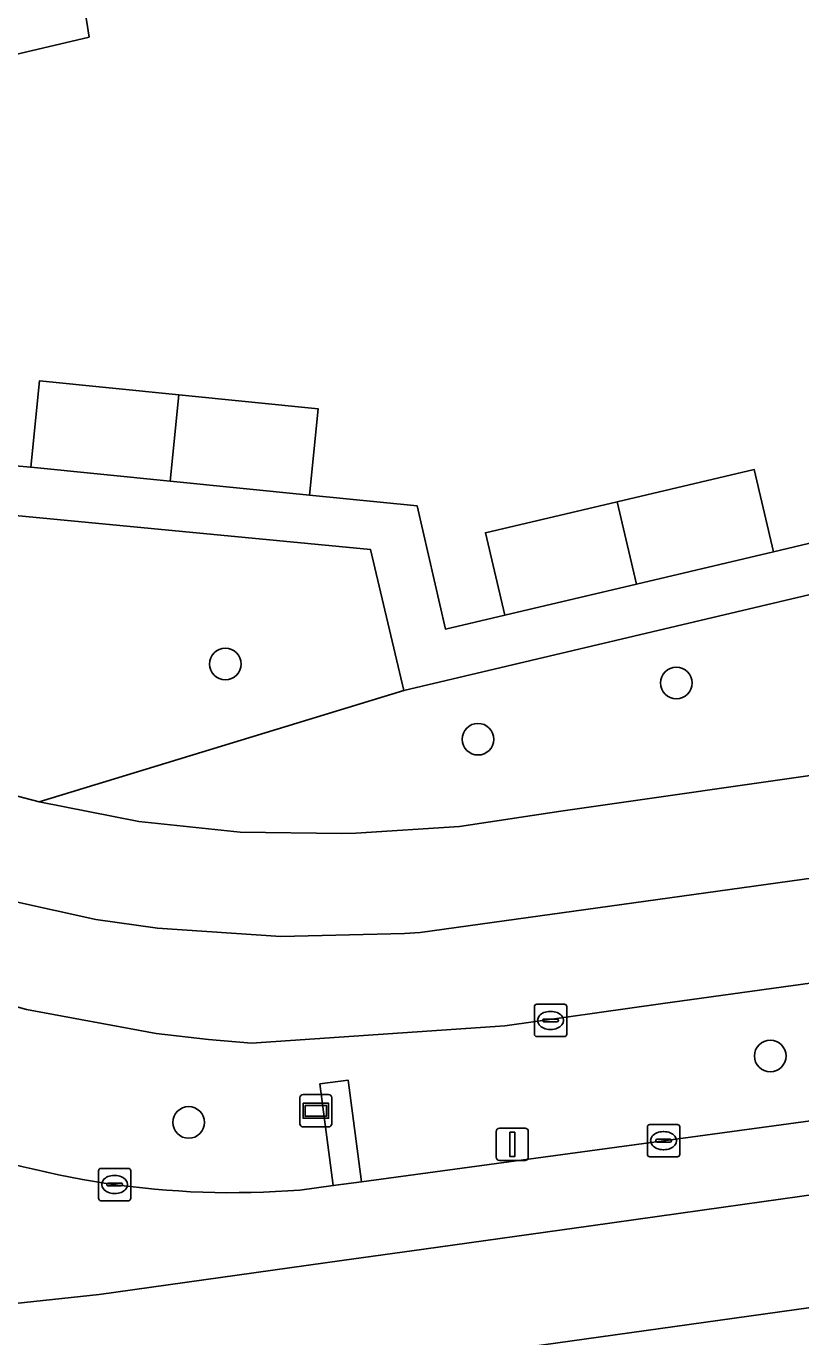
# Model space of a CAD drawing. Extents: x 157793 to 159380, y 380877 to 382313.
# Drawn here: x 158791.04 to 158815, y 381180.13 to 381220.7 of the extents above; entities that cross this region are included whole.
import ezdxf

# ---------------------------------------------------------------- set-up
doc = ezdxf.new("R2010")
doc.units = 0
for name, color, linetype in [('IMGEO_Berm_groen', 7, 'Continuous'), ('IMGEO_Boom', 7, 'Continuous'), ('IMGEO_Erf', 7, 'Continuous'), ('IMGEO_Fietspad_gesloten', 7, 'Continuous'), ('IMGEO_Groenvoorziening', 7, 'Continuous'), ('IMGEO_Kolk', 7, 'Continuous'), ('IMGEO_Lichtmast', 7, 'Continuous'), ('IMGEO_Pand', 7, 'Continuous'), ('IMGEO_Reclamebord', 7, 'Continuous'), ('IMGEO_Rijbaan_regionaal_gesloten', 7, 'Continuous'), ('IMGEO_Voetpad_open', 7, 'Continuous')]:
    doc.layers.add(name, color=color, linetype=linetype)

msp = doc.modelspace()

# ---------------------------------------------------------------- linework, layer by layer
at = {"layer": 'IMGEO_Berm_groen'}
for points in [[(158971.005, 381211.153), (158952.66, 381208.373), (158920.571, 381203.871), (158901.797, 381201.237), (158895.399, 381200.4), (158892.806, 381200.197), (158891.056, 381200.197), (158887.803, 381200.421), (158881.07, 381200.287), (158877.755, 381199.799), (158854.436, 381196.588), (158828.205, 381192.858), (158810.658, 381190.439), (158805.845, 381189.756), (158798.009, 381189.217), (158796.674, 381189.332), (158795.055, 381189.525), (158791.048, 381190.261), (158787.123, 381191.351)], [(158799.505, 381184.675), (158800.538, 381184.815), (158800.125, 381187.96), (158800.999, 381188.08), (158801.408, 381184.933), (158810.754, 381186.203), (158830.095, 381188.824), (158833.335, 381189.279), (158837.466, 381189.778), (158844.332, 381190.11), (158856.859, 381190.504), (158863.911, 381191.153), (158874.075, 381192.567), (158882.685, 381193.726), (158905.054, 381196.934), (158929.572, 381200.277)]]:
    msp.add_lwpolyline(points, dxfattribs=at)
msp.add_arc((158797.42, 381211.061), 26.468, 248.5265, 274.5176, dxfattribs=at)
at = {"layer": 'IMGEO_Boom'}
for centre in [(158797.201, 381200.954), (158811.15, 381200.371), (158805.015, 381198.629), (158814.056, 381188.826), (158796.068, 381186.767)]:
    msp.add_circle(centre, 0.489, dxfattribs=at)
at = {"layer": 'IMGEO_Erf'}
for points in [[(158792.9, 381220.881), (158792.984, 381220.36), (158786.802, 381218.905)], [(158786.65, 381207.443), (158791.18, 381207.047), (158791.448, 381209.72), (158795.76, 381209.288), (158800.071, 381208.856), (158799.803, 381206.184), (158803.137, 381205.851), (158804.007, 381202.038), (158805.845, 381202.472), (158805.245, 381205.019), (158809.322, 381205.978), (158813.563, 381206.975), (158814.163, 381204.429), (158816.282, 381204.93)]]:
    msp.add_lwpolyline(points, dxfattribs=at)
at = {"layer": 'IMGEO_Fietspad_gesloten'}
for points in [[(158965.414, 381213.254), (158939.847, 381209.752), (158914.554, 381206.316), (158897.41, 381203.917), (158896.062, 381203.731), (158893.859, 381203.456), (158891.536, 381203.371), (158884.454, 381203.54), (158880.14, 381203.322), (158877.182, 381202.947), (158861.023, 381200.694), (158841.634, 381197.934), (158819.422, 381194.89), (158803.227, 381192.651), (158802.74, 381192.615), (158798.916, 381192.527), (158795.099, 381192.78), (158793.19, 381193.049), (158790.681, 381193.605)], [(158787.123, 381191.351), (158791.048, 381190.261), (158795.055, 381189.525), (158796.674, 381189.332), (158798.009, 381189.217), (158805.845, 381189.756), (158810.658, 381190.439), (158828.205, 381192.858), (158854.436, 381196.588), (158877.755, 381199.799), (158881.07, 381200.287), (158887.803, 381200.421), (158891.056, 381200.197), (158892.806, 381200.197), (158895.399, 381200.4), (158901.797, 381201.237), (158920.571, 381203.871), (158952.66, 381208.373), (158971.005, 381211.153)]]:
    msp.add_lwpolyline(points, dxfattribs=at)
at = {"layer": 'IMGEO_Groenvoorziening'}
for points in [[(158801.687, 381204.501), (158775.291, 381207.029), (158775.064, 381205.815), (158774.58, 381204.68), (158774.223, 381203.771), (158774.124, 381202.799), (158776.704, 381202.032), (158782.053, 381200.026), (158786.149, 381198.309), (158790.383, 381196.964), (158791.44, 381196.692), (158802.719, 381200.132)], [(158833.754, 381200.143), (158834.012, 381200.178), (158833.634, 381203.133), (158831.311, 381202.783), (158824.928, 381201.8), (158824.223, 381204.827), (158824.065, 381205.178), (158802.719, 381200.132), (158791.44, 381196.692), (158794.528, 381196.085), (158797.659, 381195.756), (158800.806, 381195.709), (158801.234, 381195.724), (158804.443, 381195.923), (158807.579, 381196.4)]]:
    msp.add_lwpolyline(points, close=True, dxfattribs=at)
at = {"layer": 'IMGEO_Kolk'}
for p, q in [((158806.761, 381189.499), (158806.761, 381190.351)), ((158806.836, 381190.425), (158807.688, 381190.425)), ((158807.249, 381190.205), (158807.274, 381190.205)), ((158807.762, 381190.351), (158807.762, 381189.499)), ((158807.02, 381189.919), (158807.02, 381189.931)), ((158807.458, 381189.882), (158807.06, 381189.882)), ((158807.063, 381189.968), (158807.461, 381189.968)), ((158807.504, 381189.931), (158807.504, 381189.919)), ((158807.688, 381189.425), (158806.836, 381189.425)), ((158807.272, 381189.645), (158807.247, 381189.645)), ((158810.257, 381185.778), (158810.257, 381186.63)), ((158810.332, 381186.704), (158811.184, 381186.704)), ((158811.258, 381186.63), (158811.258, 381185.778)), ((158810.516, 381186.198), (158810.516, 381186.21)), ((158810.954, 381186.161), (158810.556, 381186.161)), ((158810.559, 381186.247), (158810.957, 381186.247)), ((158810.745, 381186.484), (158810.77, 381186.484)), ((158811, 381186.21), (158811, 381186.198)), ((158810.768, 381185.924), (158810.743, 381185.924)), ((158793.35, 381185.346), (158794.202, 381185.346)), ((158811.184, 381185.704), (158810.332, 381185.704)), ((158793.275, 381184.42), (158793.275, 381185.272)), ((158793.763, 381185.126), (158793.788, 381185.126)), ((158794.276, 381185.272), (158794.276, 381184.42)), ((158793.534, 381184.84), (158793.534, 381184.852)), ((158793.972, 381184.803), (158793.574, 381184.803)), ((158793.577, 381184.889), (158793.975, 381184.889)), ((158793.786, 381184.566), (158793.761, 381184.566)), ((158794.018, 381184.852), (158794.018, 381184.84)), ((158794.202, 381184.346), (158793.35, 381184.346))]:
    msp.add_line(p, q, dxfattribs=at)
for points in [[(158806.761, 381189.499), (158806.761, 381190.351)], [(158806.836, 381190.425), (158807.688, 381190.425)], [(158807.762, 381190.351), (158807.762, 381189.499)], [(158807.688, 381189.425), (158806.836, 381189.425)], [(158810.257, 381185.778), (158810.257, 381186.63)], [(158810.332, 381186.704), (158811.184, 381186.704)], [(158811.258, 381186.63), (158811.258, 381185.778)], [(158793.35, 381185.346), (158794.202, 381185.346)], [(158811.184, 381185.704), (158810.332, 381185.704)], [(158793.275, 381184.42), (158793.275, 381185.272)], [(158794.276, 381185.272), (158794.276, 381184.42)], [(158794.202, 381184.346), (158793.35, 381184.346)]]:
    msp.add_lwpolyline(points, dxfattribs=at)
for centre, radius, start, end in [((158806.838, 381190.349), 0.0765, 91.552, 178.448), ((158806.838, 381190.349), 0.0765, 91.552, 178.448), ((158807.686, 381190.349), 0.0765, 1.552, 88.448), ((158807.686, 381190.349), 0.0765, 1.552, 88.448), ((158807.06, 381189.928), 0.0403, 85.8775, 175.7526), ((158807.057, 381189.918), 0.0366, 178.938, 274.7102), ((158807.461, 381189.925), 0.043, 264.8664, 352.4533), ((158807.465, 381189.93), 0.0386, 1.7309, 96.639), ((158806.838, 381189.501), 0.0765, 181.552, 268.448), ((158806.838, 381189.501), 0.0765, 181.552, 268.448), ((158807.686, 381189.501), 0.0765, 271.552, 358.448), ((158807.686, 381189.501), 0.0765, 271.552, 358.448), ((158810.334, 381186.628), 0.0765, 91.552, 178.448), ((158810.334, 381186.628), 0.0765, 91.552, 178.448), ((158811.182, 381186.628), 0.0765, 1.552, 88.448), ((158811.182, 381186.628), 0.0765, 1.552, 88.448), ((158810.556, 381186.207), 0.0403, 85.8775, 175.7526), ((158810.553, 381186.197), 0.0366, 178.938, 274.7102), ((158810.957, 381186.204), 0.043, 264.8664, 352.4533), ((158810.961, 381186.209), 0.0386, 1.7309, 96.639), ((158810.334, 381185.78), 0.0765, 181.552, 268.448), ((158810.334, 381185.78), 0.0765, 181.552, 268.448), ((158811.182, 381185.78), 0.0765, 271.552, 358.448), ((158811.182, 381185.78), 0.0765, 271.552, 358.448), ((158793.352, 381185.27), 0.0765, 91.552, 178.448), ((158793.352, 381185.27), 0.0765, 91.552, 178.448), ((158794.2, 381185.27), 0.0765, 1.552, 88.448), ((158794.2, 381185.27), 0.0765, 1.552, 88.448), ((158793.574, 381184.849), 0.0403, 85.8775, 175.7526), ((158793.571, 381184.839), 0.0366, 178.938, 274.7102), ((158793.975, 381184.846), 0.043, 264.8664, 352.4533), ((158793.979, 381184.851), 0.0386, 1.7309, 96.639), ((158793.352, 381184.422), 0.0765, 181.552, 268.448), ((158793.352, 381184.422), 0.0765, 181.552, 268.448), ((158794.2, 381184.422), 0.0765, 271.552, 358.448), ((158794.2, 381184.422), 0.0765, 271.552, 358.448)]:
    msp.add_arc(centre, radius, start, end, dxfattribs=at)
for centre, major_axis, ratio, start_param, end_param in [((158807.248, 381189.925), (-0.387, 0.002), 0.722429, 4.712389, 7.853982), ((158807.273, 381189.925), (-0.39, 0.002), 0.717154, 1.570796, 4.712389), ((158810.744, 381186.204), (-0.387, 0.002), 0.722429, 4.712389, 7.853982), ((158810.769, 381186.204), (-0.39, 0.002), 0.717154, 1.570796, 4.712389), ((158793.762, 381184.846), (-0.387, 0.002), 0.722429, 4.712389, 7.853982), ((158793.787, 381184.846), (-0.39, 0.002), 0.717154, 1.570796, 4.712389)]:
    msp.add_ellipse(centre, major_axis=major_axis, ratio=ratio, start_param=start_param, end_param=end_param, dxfattribs=at)
at = {"layer": 'IMGEO_Lichtmast'}
for p, q in [((158805.682, 381186.588), (158806.472, 381186.588)), ((158806.472, 381186.588), (158805.682, 381186.588)), ((158805.582, 381185.688), (158805.582, 381186.488)), ((158805.582, 381186.488), (158805.582, 381185.688)), ((158806.572, 381186.488), (158806.572, 381185.688)), ((158806.572, 381185.688), (158806.572, 381186.488)), ((158806.472, 381185.588), (158805.682, 381185.588)), ((158805.682, 381185.588), (158806.472, 381185.588))]:
    msp.add_line(p, q, dxfattribs=at)
msp.add_lwpolyline([(158806.002, 381186.463), (158806.152, 381186.463), (158806.152, 381185.713), (158806.002, 381185.713), (158806.002, 381186.463)], dxfattribs=at)
for centre, start, end in [((158805.682, 381186.488), 90, 180), ((158805.682, 381186.488), 90, 180), ((158806.472, 381186.488), 0, 90), ((158806.472, 381186.488), 360, 90), ((158805.682, 381185.688), 180, 270), ((158805.682, 381185.688), 180, 270), ((158806.472, 381185.688), 270, 0), ((158806.472, 381185.688), 270, 0)]:
    msp.add_arc(centre, 0.1, start, end, dxfattribs=at)
at = {"layer": 'IMGEO_Pand'}
for points in [[(158790.047, 381232.849), (158786.048, 381231.908), (158784.106, 381231.451), (158783.863, 381231.394), (158785.067, 381226.278), (158785.874, 381222.848), (158786.802, 381218.905), (158792.984, 381220.36), (158792.9, 381220.881), (158792.066, 381224.263)], [(158795.492, 381206.615), (158795.76, 381209.288), (158791.448, 381209.72), (158791.18, 381207.047)], [(158795.492, 381206.615), (158799.803, 381206.184), (158800.071, 381208.856), (158795.76, 381209.288)], [(158809.921, 381203.431), (158814.163, 381204.429), (158813.563, 381206.975), (158809.322, 381205.978)], [(158809.921, 381203.431), (158809.322, 381205.978), (158805.245, 381205.019), (158805.845, 381202.472)]]:
    msp.add_lwpolyline(points, close=True, dxfattribs=at)
at = {"layer": 'IMGEO_Reclamebord'}
for p, q in [((158799.503, 381186.728), (158799.503, 381187.528)), ((158799.503, 381187.528), (158799.503, 381186.728)), ((158799.603, 381187.628), (158800.393, 381187.628)), ((158800.393, 381187.628), (158799.603, 381187.628)), ((158800.493, 381187.528), (158800.493, 381186.728)), ((158800.493, 381186.728), (158800.493, 381187.528)), ((158800.393, 381186.628), (158799.603, 381186.628)), ((158799.603, 381186.628), (158800.393, 381186.628))]:
    msp.add_line(p, q, dxfattribs=at)
for points in [[(158799.604, 381187.36), (158800.392, 381187.36), (158800.392, 381186.896), (158799.604, 381186.896), (158799.604, 381187.36)], [(158799.669, 381187.295), (158799.669, 381186.961), (158800.327, 381186.961), (158800.327, 381187.295), (158799.669, 381187.295)]]:
    msp.add_lwpolyline(points, dxfattribs=at)
for centre, start, end in [((158799.603, 381187.528), 90, 180), ((158799.603, 381187.528), 90, 180), ((158800.393, 381187.528), 0, 90), ((158800.393, 381187.528), 360, 90), ((158799.603, 381186.728), 180, 270), ((158799.603, 381186.728), 180, 270), ((158800.393, 381186.728), 270, 0), ((158800.393, 381186.728), 270, 0)]:
    msp.add_arc(centre, 0.1, start, end, dxfattribs=at)
at = {"layer": 'IMGEO_Rijbaan_regionaal_gesloten'}
for points in [[(158978.666, 381207.23), (158955.329, 381203.885), (158929.572, 381200.277), (158905.054, 381196.934), (158882.685, 381193.726), (158874.075, 381192.567), (158863.911, 381191.153), (158855.232, 381190.093), (158853.32, 381189.827), (158849.45, 381189.287), (158845.35, 381188.657), (158841.312, 381188.127), (158837.159, 381187.488), (158832.986, 381186.998), (158829.072, 381186.45), (158824.958, 381185.874), (158820.844, 381185.297), (158816.73, 381184.721), (158812.616, 381184.144), (158808.502, 381183.568), (158803.341, 381182.845), (158800.809, 381182.49), (158793.297, 381181.437), (158784.913, 381180.543)], [(158659.254, 381159.237), (158811.548, 381180.518), (158876.877, 381189.647), (158981.833, 381204.313)], [(158787.731, 381186.43), (158787.307, 381186.588), (158785.466, 381181.938), (158784.913, 381180.543), (158793.297, 381181.437), (158800.809, 381182.49), (158803.341, 381182.845), (158808.502, 381183.568), (158812.616, 381184.144), (158816.73, 381184.721), (158820.844, 381185.297), (158824.958, 381185.874), (158829.072, 381186.45), (158832.986, 381186.998), (158837.159, 381187.488), (158841.312, 381188.127), (158845.35, 381188.657), (158849.45, 381189.287), (158853.32, 381189.827), (158855.232, 381190.093), (158863.911, 381191.153)], [(158863.911, 381191.153), (158856.859, 381190.504), (158844.332, 381190.11), (158837.466, 381189.778), (158833.335, 381189.279), (158830.095, 381188.824), (158810.754, 381186.203), (158801.408, 381184.933), (158800.538, 381184.815), (158799.505, 381184.675)]]:
    msp.add_lwpolyline(points, dxfattribs=at)
msp.add_arc((158797.42, 381211.061), 26.468, 248.5265, 274.5176, dxfattribs=at)
at = {"layer": 'IMGEO_Voetpad_open'}
for points in [[(158967.355, 381216.187), (158897.759, 381206.582), (158893.665, 381206.06), (158893.527, 381206.521), (158883.263, 381206.66), (158874.905, 381205.816), (158853.076, 381202.606), (158835.983, 381200.446), (158835.785, 381200.421), (158834.012, 381200.178), (158833.754, 381200.143), (158807.579, 381196.4), (158804.443, 381195.923), (158801.234, 381195.724), (158800.806, 381195.709), (158797.659, 381195.756), (158794.528, 381196.085), (158791.44, 381196.692), (158790.383, 381196.964)], [(158790.681, 381193.605), (158793.19, 381193.049), (158795.099, 381192.78), (158798.916, 381192.527), (158802.74, 381192.615), (158803.227, 381192.651), (158819.422, 381194.89), (158841.634, 381197.934), (158861.023, 381200.694), (158877.182, 381202.947), (158880.14, 381203.322), (158884.454, 381203.54), (158891.536, 381203.371), (158893.859, 381203.456), (158896.062, 381203.731), (158897.41, 381203.917), (158914.554, 381206.316), (158939.847, 381209.752), (158965.414, 381213.254)], [(158775.291, 381207.029), (158801.687, 381204.501), (158802.719, 381200.132), (158824.065, 381205.178), (158823.419, 381206.609), (158816.282, 381204.93), (158814.163, 381204.429), (158809.921, 381203.431), (158805.845, 381202.472), (158804.007, 381202.038), (158803.137, 381205.851), (158799.803, 381206.184), (158795.492, 381206.615), (158791.18, 381207.047), (158786.65, 381207.443)]]:
    msp.add_lwpolyline(points, dxfattribs=at)
msp.add_lwpolyline([(158800.538, 381184.815), (158801.408, 381184.933), (158800.999, 381188.08), (158800.125, 381187.96)], close=True, dxfattribs=at)

doc.saveas('drawing.dxf')
